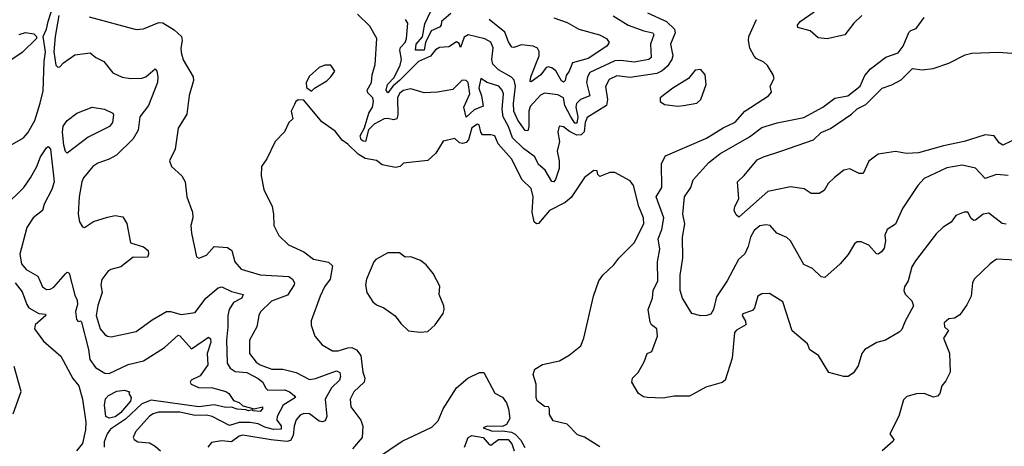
# Model space of a CAD drawing. Extents: x 1245515 to 1420776, y 606314 to 671314.
# Tile 367 of 385: x 1401275 to 1406435, y 648549 to 650784. Entities that reach past the tile are written whole.
import ezdxf

# ---------------------------------------------------------------- set-up
doc = ezdxf.new("R2010")
doc.units = 0

msp = doc.modelspace()

# ---------------------------------------------------------------- linework, layer by layer
at = {"layer": '0CON10XD'}
for points in [[(1401154, 650085), (1401295, 650165.5), (1401318.1, 650191.9), (1401354.1, 650255), (1401383, 650347), (1401398.6, 650411.4), (1401402.8, 650565), (1401409.8, 650615), (1401398.8, 650695), (1401416.3, 650733.7), (1401424, 650775), (1401475, 650934.3)], [(1401479.6, 650805), (1401461, 650695), (1401454.5, 650615), (1401465, 650545.8), (1401475, 650534.4), (1401485, 650537.1), (1401505, 650557.8), (1401565, 650599.4), (1401645, 650610), (1401675, 650586.2), (1401716.2, 650565), (1401764.2, 650505), (1401812, 650482), (1401855.5, 650475.5), (1401915, 650477.3), (1401935.6, 650485), (1401985, 650525.7), (1401993.5, 650513.5), (1401999.1, 650485), (1401997.2, 650455), (1401950.3, 650335), (1401904.1, 650275), (1401896.2, 650205), (1401869.9, 650160.1), (1401781.9, 650075), (1401745, 650053.1), (1401685, 650032.5), (1401659.2, 650015), (1401610, 649955), (1401600.5, 649935), (1401587.8, 649855), (1401581.5, 649765), (1401589.2, 649725), (1401605, 649698.8), (1401615, 649696), (1401662.7, 649727.3), (1401735, 649749.6), (1401775, 649757.9), (1401815, 649751.9), (1401836.8, 649716.8), (1401855.4, 649615.4), (1401925, 649594), (1401948.6, 649575), (1401951.2, 649555), (1401945, 649539.5), (1401911.4, 649538.6), (1401870.5, 649539.5), (1401805, 649489), (1401753.3, 649475), (1401737.9, 649465), (1401705, 649423.3), (1401700.8, 649395), (1401707.5, 649355), (1401685, 649286.2), (1401676.6, 649235), (1401696.5, 649165), (1401721.4, 649135), (1401735, 649125.7), (1401755, 649123.1), (1401885, 649150.4), (1401969.2, 649210.9), (1402045, 649255.2), (1402065, 649255.7), (1402121.3, 649238.7), (1402195, 649250.4), (1402250.4, 649325), (1402315, 649378.8), (1402335, 649383.8), (1402385, 649360.7), (1402446.7, 649345), (1402439.1, 649325), (1402395, 649302.7), (1402372.8, 649265), (1402365.3, 649235), (1402366.8, 649175), (1402360, 649105), (1402362.5, 648985), (1402378.4, 648958.4), (1402405, 648941.1), (1402465, 648935.9), (1402525, 648903.9), (1402548.8, 648885), (1402562.7, 648855), (1402575, 648843.3), (1402665, 648843.9), (1402689.4, 648835), (1402714.2, 648815), (1402720, 648805), (1402655.8, 648764.2), (1402624.7, 648705), (1402623.2, 648685), (1402645.7, 648655.7), (1402645, 648638.5), (1402605, 648636.6), (1402559.3, 648649.3), (1402525, 648666.3), (1402483.8, 648673.8), (1402425, 648674.2), (1402375, 648658.6), (1402284.2, 648704.2), (1402255, 648711.2), (1402195, 648709.5), (1402115, 648727.6), (1402002.9, 648727.1), (1401975, 648719.7), (1401955, 648706.1), (1401882.2, 648625), (1401870.8, 648595), (1401875, 648584.2), (1401895, 648572.7)], [(1401639.3, 650799.3), (1401885, 650732), (1401925, 650736), (1402005, 650769.2), (1402025, 650767.5), (1402085, 650731.1), (1402122.9, 650695), (1402127.1, 650675), (1402119.5, 650635), (1402121.7, 650611.7), (1402132.8, 650572.8), (1402184.3, 650485), (1402185.7, 650465), (1402163.9, 650386.1), (1402150.5, 650289.5), (1402106.2, 650215), (1402090, 650105), (1402061.2, 650045), (1402071.2, 650015), (1402125.9, 649965.9), (1402142.5, 649935), (1402151.2, 649855), (1402181.2, 649775), (1402182, 649745), (1402173.1, 649705), (1402175.8, 649665), (1402201.4, 649541.4), (1402215, 649534.3), (1402255, 649550.8), (1402294.2, 649595.8), (1402365, 649590.8), (1402387.5, 649575), (1402403.2, 649515), (1402436.2, 649476.2), (1402535, 649446.8), (1402685, 649439.1), (1402704.6, 649424.6), (1402715.6, 649405), (1402714.5, 649395), (1402678.6, 649341.4), (1402595, 649308.4), (1402536.9, 649253.1), (1402527.8, 649235), (1402518.1, 649175), (1402480.5, 649105), (1402479.6, 649035), (1402515, 648989.6), (1402535.6, 648975), (1402597.3, 648952.7), (1402655, 648953.2), (1402725, 648935.3), (1402795, 648899.5), (1402825, 648903.3), (1402935, 648944.2), (1402953.2, 648935), (1402956.2, 648913.8), (1402950.8, 648895), (1402908.6, 648855), (1402876.7, 648795), (1402884.7, 648705.3), (1402877, 648683), (1402862.8, 648677.2), (1402845, 648679.7), (1402795, 648718.1), (1402765, 648721.5), (1402745, 648711.8), (1402725, 648687.1), (1402713.8, 648655), (1402708.3, 648605), (1402695, 648580), (1402675, 648574.2), (1402592.5, 648582.5)], [(1404565, 650819.6), (1404665, 650774), (1404706.7, 650735), (1404710, 650715), (1404685.3, 650655), (1404697.5, 650595), (1404693.8, 650575), (1404670.2, 650539.8), (1404643.2, 650516.8), (1404615, 650502.7), (1404475, 650481.2), (1404405, 650489.6), (1404365, 650470), (1404345.9, 650434.1), (1404356, 650365), (1404349.8, 650335), (1404249.2, 650270.9), (1404238.8, 650245), (1404233.2, 650196.8), (1404218.7, 650181.3), (1404195, 650179), (1404157.4, 650197.4), (1404125, 650223.1), (1404105, 650225.8), (1404100.3, 650219.7), (1404095.6, 650195), (1404104.6, 650145), (1404091.6, 650095), (1404102.5, 650045), (1404102, 650005), (1404084.2, 649945.8), (1404075, 649933.8), (1404065, 649936.7), (1404028.8, 649995), (1403994.7, 650025), (1403974.2, 650065), (1403915, 650109.2), (1403858.6, 650165), (1403836.5, 650225), (1403809.5, 650275), (1403804.4, 650315), (1403810.6, 650395), (1403804.4, 650415), (1403786.5, 650435), (1403725.6, 650455), (1403691.2, 650475), (1403682, 650425), (1403696.3, 650385), (1403705, 650331.1), (1403657.7, 650312.3), (1403615, 650273.3), (1403602.9, 650325), (1403635.1, 650394.9), (1403625.1, 650455.1), (1403615, 650465.7), (1403595, 650466.9), (1403545, 650418.6), (1403465, 650404.4), (1403395, 650401.5), (1403325, 650421.2), (1403285, 650412.5), (1403265, 650397.2), (1403255.7, 650375), (1403256.5, 650285), (1403251.1, 650265), (1403235, 650259.6), (1403205, 650266.8), (1403185, 650264.8), (1403132.6, 650237.4), (1403103.6, 650206.4), (1403087.5, 650145), (1403075, 650147.2), (1403064.8, 650155), (1403060, 650175), (1403082, 650218), (1403105.8, 650294.2), (1403124.6, 650325), (1403130.4, 650355), (1403125.4, 650375), (1403100.2, 650400.2), (1403096.3, 650415), (1403119.3, 650455), (1403123.3, 650495), (1403138.3, 650548.3), (1403147.5, 650685), (1403110.4, 650750.4), (1403045, 650813.5)], [(1404385, 650804.3), (1404465, 650756), (1404545.8, 650725.8), (1404594.2, 650715), (1404598.7, 650705), (1404581.1, 650655), (1404584.5, 650585), (1404572, 650575), (1404495, 650561.1), (1404425, 650570.5), (1404395, 650568.6), (1404263, 650507), (1404250.2, 650485), (1404246.6, 650455), (1404263.3, 650385), (1404215, 650366.2), (1404193.7, 650345), (1404190.3, 650325), (1404199.6, 650275), (1404195, 650242), (1404185, 650241), (1404163.8, 650275), (1404132.9, 650335), (1404125, 650375.3), (1404095, 650390.7), (1404025, 650399.6), (1404005, 650389.1), (1403951.3, 650328.7), (1403944.1, 650305), (1403944.1, 650225), (1403937.6, 650202.4), (1403925, 650202.9), (1403886.8, 650256.8), (1403865.2, 650305.2), (1403862.8, 650345), (1403873.8, 650435), (1403866.7, 650466.7), (1403852.5, 650482.5), (1403785, 650521.1), (1403755, 650550.5), (1403749.6, 650575), (1403756.6, 650636.6), (1403745, 650666.1), (1403713.2, 650683.2), (1403625, 650704.4), (1403605, 650691.8), (1403585, 650638), (1403578.8, 650658.8), (1403565, 650667.1), (1403525, 650641.7), (1403475, 650637.7), (1403455, 650626.1), (1403427.5, 650592.5), (1403365, 650565.7), (1403266.1, 650465), (1403231.9, 650438.1), (1403205, 650401.5), (1403195.3, 650415.3), (1403202.2, 650445), (1403238.3, 650481.7), (1403269.3, 650545), (1403276.2, 650575), (1403267.2, 650625), (1403271.8, 650638.2), (1403296.2, 650665), (1403303.2, 650685), (1403310, 650765), (1403296.4, 650785)], [(1403535, 650816.9), (1403485.9, 650775), (1403484, 650755), (1403475.4, 650745), (1403432.6, 650725), (1403402.2, 650665), (1403395.6, 650624.4), (1403349.2, 650625), (1403352.3, 650655), (1403385.7, 650694.3), (1403397.7, 650762.3), (1403428.9, 650825)], [(1404075, 650793.4), (1404145, 650770), (1404205, 650734.3), (1404314, 650705), (1404350, 650685), (1404363.8, 650665), (1404352, 650645), (1404255, 650580.4), (1404172.1, 650557.9), (1404155.3, 650514.7), (1404138.9, 650491.1), (1404134.4, 650465), (1404125, 650456.5), (1404115, 650463.2), (1404085.5, 650515.5), (1404065, 650531.6), (1404045, 650537.7), (1404035, 650532.9), (1404006.1, 650495), (1403955, 650457.9), (1403950.3, 650460.3), (1403953.5, 650485), (1403997.1, 650595), (1403997.7, 650617.7), (1403988.6, 650635), (1403966.7, 650645), (1403905, 650651.8), (1403865, 650637.5), (1403855, 650639.6), (1403837.5, 650667.5), (1403818.6, 650718.6), (1403735, 650784.7)], [(1405099.3, 650170.7), (1405165, 650219.1), (1405245, 650244.1), (1405385, 650270.8), (1405484.3, 650325), (1405547.8, 650372.2), (1405615, 650384.8), (1405680.3, 650435), (1405705, 650491.9), (1405733.6, 650526.4), (1405815, 650586.7), (1405879.8, 650610.2), (1405905, 650645.6), (1405935, 650717.5), (1405945, 650727.1), (1405973.1, 650736.9), (1406016.2, 650795)], [(1405689.5, 650805), (1405646.5, 650765), (1405599.4, 650705), (1405506.3, 650683.7), (1405459.4, 650689.4), (1405417.5, 650725), (1405353.6, 650743.6), (1405351.9, 650755), (1405365.6, 650775), (1405439.5, 650825)], [(1406445, 649713.3), (1406425, 649715.6), (1406355, 649770), (1406325, 649765.4), (1406285, 649733.6), (1406275, 649731.9), (1406262.3, 649742.3), (1406245, 649775.8), (1406225, 649775.8), (1406182.1, 649757.9), (1406156.6, 649723.4), (1406115, 649697.1), (1406077.6, 649662.4), (1405969.4, 649520.6), (1405951.2, 649488.8), (1405931.1, 649415), (1405912.2, 649385), (1405909.4, 649365), (1405915.7, 649345.7), (1405950.9, 649310.9), (1405959.2, 649285), (1405915.9, 649204.1), (1405898.5, 649161.5), (1405885, 649147.5), (1405812.5, 649105), (1405766.6, 649093.4), (1405705, 649055.8), (1405688, 649035), (1405669.1, 648970.9), (1405645, 648933.3), (1405617.5, 648915), (1405594.5, 648914.5), (1405515, 648936.2), (1405462.5, 649025), (1405416, 649055), (1405403.8, 649085), (1405324.2, 649154.2), (1405274, 649305), (1405205, 649350), (1405165, 649348), (1405144.5, 649335.5), (1405126.9, 649275), (1405115, 649260), (1405065, 649242.5), (1405062, 649235), (1405079.4, 649205), (1405081.4, 649185), (1405032.4, 649157.6), (1405020.6, 649145), (1405009.7, 649010.3), (1404972.5, 648895), (1404957.1, 648882.9), (1404870.6, 648859.4), (1404785, 648811.6), (1404705, 648811.4), (1404645, 648801.6), (1404565, 648804.5), (1404545, 648808.1), (1404518, 648825), (1404483.8, 648885), (1404486.7, 648905), (1404516, 648935), (1404547.9, 648992.1), (1404563.3, 649035), (1404587.5, 649045), (1404618.6, 649125), (1404613.8, 649165), (1404585.8, 649185.8), (1404579.1, 649199.1), (1404569.2, 649265), (1404591.4, 649325), (1404595.6, 649365), (1404619.6, 649415), (1404617.6, 649515), (1404630.9, 649580.9), (1404621.8, 649635), (1404639.8, 649685), (1404651.6, 649745), (1404611.6, 649855), (1404641.3, 649905), (1404638.9, 650031.1), (1404660, 650070), (1404875, 650162.7), (1404962, 650218), (1405025, 650247.7), (1405075, 650304.6), (1405200, 650385), (1405216.2, 650405), (1405208.8, 650435), (1405228.8, 650475), (1405224, 650495), (1405195, 650543.3), (1405175, 650561.2), (1405135, 650580), (1405125, 650592), (1405102.2, 650635), (1405094.4, 650675), (1405096.9, 650695), (1405135.9, 650784.1)], [(1401273.2, 650706.8), (1401305, 650717), (1401349.2, 650709.2), (1401363.6, 650695), (1401363.2, 650685), (1401288.7, 650611.3), (1401218.3, 650565)], [(1406515, 650168.7), (1406427.4, 650127.4), (1406407.9, 650137.9), (1406383.1, 650175), (1406335, 650181.3), (1406225.8, 650145), (1406117, 650123), (1405985, 650087.2), (1405923.2, 650083.2), (1405865, 650092.5), (1405775, 650079.1), (1405725, 650043.3), (1405695, 649978), (1405675, 649978.5), (1405625, 650002.9), (1405595, 649995.5), (1405545, 649957.1), (1405512.9, 649925), (1405490.7, 649889.3), (1405465, 649872.5), (1405423.2, 649873.2), (1405386.9, 649896.9), (1405315, 649908.7), (1405195.9, 649884.1), (1405045, 649750), (1405030.9, 649760.9), (1405020.4, 649785), (1405023.5, 649805), (1405044.3, 649845), (1405036.7, 649935), (1405072.6, 649967.4), (1405140.9, 650049.1), (1405174, 650066), (1405264.5, 650094.5), (1405435, 650154.6), (1405475, 650192.9), (1405525, 650214), (1405635, 650289.4), (1405665, 650316.7), (1405709.8, 650340.2), (1405794.8, 650425.2), (1405846.7, 650443.3), (1405895, 650468.8), (1405955, 650527.8), (1406005, 650521.4), (1406062.2, 650527.8), (1406145, 650556.6), (1406230.8, 650599.2), (1406265, 650607.8), (1406405, 650613.8), (1406475, 650609.1)], [(1402805, 650410), (1402820, 650425), (1402885, 650463.3), (1402906.2, 650485), (1402926.2, 650515), (1402906.1, 650546.1), (1402875, 650546.2), (1402845, 650533.8), (1402795, 650487.5), (1402777.5, 650455), (1402778.3, 650428.3), (1402805, 650410)], [(1404725, 650330), (1404755, 650334.3), (1404823.2, 650346.8), (1404844.3, 650365.7), (1404873.8, 650445), (1404868, 650495), (1404845, 650523.3), (1404815, 650518.8), (1404781.2, 650475), (1404698.8, 650425), (1404632.5, 650375), (1404632.5, 650355), (1404655, 650340), (1404725, 650330)], [(1401525, 650084.3), (1401515, 650092.5), (1401506.2, 650126.2), (1401499.6, 650195), (1401503.5, 650226.5), (1401523.5, 650255), (1401575, 650293.5), (1401655, 650325.5), (1401720, 650315), (1401763.3, 650295), (1401767.5, 650285), (1401761.9, 650245), (1401745.6, 650225), (1401635, 650168.6), (1401525, 650084.3)], [(1404316.1, 648546.1), (1404235.9, 648595.9), (1404199.3, 648609.3), (1404145, 648664), (1404071.7, 648681.7), (1404052.5, 648715), (1404052.5, 648745), (1404046.4, 648756.4), (1404025, 648757.5), (1403986.4, 648786.4), (1403981.2, 648805), (1403981.4, 648875), (1403966.9, 648925), (1403975, 648953.8), (1404015, 648978), (1404105, 648996), (1404155, 649026.2), (1404215.6, 649074.4), (1404232.5, 649115), (1404281.9, 649335), (1404310, 649415), (1404330.8, 649445), (1404389.7, 649500.2), (1404414.4, 649535), (1404496.2, 649615), (1404546.2, 649715), (1404545.3, 649745.3), (1404520, 649805), (1404491.4, 649915), (1404475, 649939.2), (1404395, 649984.2), (1404367.3, 649982.7), (1404315, 649962), (1404305, 649972.5), (1404301.2, 649991.2), (1404285, 649994), (1404235, 649957.1), (1404165, 649851.6), (1404133.4, 649826.6), (1404051.3, 649785), (1403995, 649715.6), (1403984, 649715), (1403971.2, 649725), (1403961.4, 649775), (1403965.8, 649855), (1403955, 649899.4), (1403909.2, 649945), (1403852.9, 650055), (1403783.3, 650133.3), (1403764.7, 650174.7), (1403745, 650181.2), (1403700.4, 650180.4), (1403691.4, 650195), (1403683.1, 650233.1), (1403675, 650235.7), (1403645, 650216.7), (1403627, 650155), (1403615, 650140.8), (1403596.1, 650136.1), (1403579.5, 650139.5), (1403555, 650161.2), (1403495, 650146.7), (1403456, 650085), (1403415, 650046), (1403287, 650033), (1403270, 650015), (1403245, 650010), (1403175, 650024), (1403145.8, 650045.8), (1403086.4, 650056.4), (1403049.5, 650079.5), (1402995, 650132.5), (1402965, 650152.2), (1402929.3, 650199.3), (1402859.1, 650249.1), (1402765, 650362.5), (1402735, 650363.3), (1402722.5, 650355), (1402715, 650340), (1402697.5, 650305), (1402706.1, 650263.9), (1402685, 650246), (1402663.7, 650196.3), (1402613.4, 650146.6), (1402570.8, 650055), (1402542.5, 650015), (1402540.8, 649965), (1402554, 649895), (1402598, 649805), (1402605.7, 649765.7), (1402607.1, 649705), (1402633, 649653), (1402684.2, 649605), (1402765, 649568.2), (1402815, 649530), (1402893.4, 649513.4), (1402914.2, 649495), (1402902.7, 649425), (1402873.5, 649385), (1402849.5, 649335), (1402803.4, 649206.6), (1402803.4, 649183.4), (1402822.5, 649125), (1402859.7, 649079.7), (1402915, 649049.2), (1402945, 649048.5), (1402995, 649065.3), (1403016.5, 649066.5), (1403040.6, 649055), (1403063.5, 649025), (1403073.6, 648936.4), (1403084.4, 648905), (1403080, 648885), (1403026.5, 648835), (1403006.9, 648795), (1403011.4, 648755), (1403062.9, 648685), (1403073.1, 648655), (1403070, 648595), (1403020, 648535)], [(1406455, 649967.1), (1406395, 649973.5), (1406335, 649951.5), (1406285.2, 650005.2), (1406215, 650021.1), (1406135, 650007.4), (1406015, 649951.4), (1405981.9, 649915), (1405901.4, 649795), (1405865, 649712), (1405820.8, 649685), (1405810, 649655), (1405812.2, 649625), (1405805, 649587.5), (1405792.1, 649567.9), (1405775, 649556.2), (1405765, 649558), (1405725, 649602.5), (1405685, 649620.8), (1405665, 649620), (1405650.9, 649609.1), (1405616.8, 649553.2), (1405576, 649505), (1405495, 649433.1), (1405476.3, 649436.3), (1405430.7, 649480.7), (1405385, 649501.9), (1405315, 649625.6), (1405295, 649642.5), (1405244, 649665), (1405208, 649705), (1405185, 649710), (1405155, 649703.1), (1405125, 649680), (1405104.8, 649645.2), (1405092.9, 649595), (1405075, 649556.9), (1405042.7, 649527.3), (1404983.6, 649416.4), (1404927.8, 649332.3), (1404912.2, 649265), (1404898.1, 649241.9), (1404876.2, 649233.8), (1404845, 649232.3), (1404798.7, 649245), (1404749.1, 649325), (1404737.2, 649365), (1404737.2, 649445), (1404751.2, 649535), (1404749.5, 649645), (1404760.8, 649715), (1404750, 649765), (1404760, 649855), (1404791.9, 649905), (1404804.6, 649945.4), (1404886.5, 650035), (1404945, 650081.1), (1405099.3, 650170.7)], [(1401195, 649804.5), (1401296.5, 649905), (1401332.4, 649955), (1401365.4, 650014.6), (1401384.5, 650065.5), (1401415, 650113.1), (1401425, 650118.8), (1401437.2, 650105), (1401456.3, 649933.7), (1401443.9, 649895), (1401403.4, 649816.6), (1401395, 649784.6), (1401345.4, 649745), (1401312.8, 649695), (1401275.5, 649555), (1401284.6, 649505), (1401308.6, 649475), (1401370.7, 649440.7), (1401395.7, 649385), (1401415, 649371.1), (1401435, 649372.3), (1401455, 649382.9), (1401515, 649453.3), (1401525, 649461.4), (1401535, 649456), (1401565, 649341.2), (1401577.1, 649315), (1401578.1, 649291.9), (1401568, 649255), (1401573.3, 649213.3), (1401582.5, 649202.5), (1401595, 649206.7), (1401598.7, 649198.7), (1401635.2, 649055.2), (1401643.6, 649003.6), (1401672.2, 648962.2), (1401722.1, 648932.1), (1401745, 648930), (1401843.4, 648976.6), (1401925, 648996.8), (1402033.4, 649066.6), (1402105, 649131.5), (1402115, 649127.5), (1402175, 649060), (1402265, 649120), (1402275, 649112), (1402277.6, 649095), (1402258.6, 649035), (1402261.4, 648975), (1402221.1, 648918.9), (1402174.4, 648895), (1402169.5, 648885), (1402173.3, 648875), (1402212.4, 648857.6), (1402285, 648855.8), (1402356.4, 648836.4), (1402371.1, 648825), (1402395, 648789.2), (1402425, 648777.8), (1402445, 648761.4), (1402505, 648745.3), (1402548.1, 648755), (1402547.8, 648745), (1402535, 648731.1), (1402498.8, 648735), (1402495, 648740), (1402475, 648735.5), (1402459.7, 648739.8), (1402415, 648742.9), (1402385, 648754.7), (1402355, 648752.3), (1402295, 648766.5), (1402215, 648756.2), (1401965, 648789.8), (1401915, 648771.7), (1401829.5, 648690.5), (1401751.6, 648638.4), (1401734.1, 648615), (1401718.1, 648571.9), (1401717.2, 648545)], [(1403373.8, 649146.2), (1403415, 649150), (1403452, 649185), (1403493.8, 649245), (1403500, 649265), (1403498, 649285), (1403473.5, 649343.5), (1403477.1, 649387.1), (1403442.9, 649455), (1403405, 649499.2), (1403375, 649522.5), (1403325, 649542), (1403295, 649540), (1403265, 649562.5), (1403205, 649562), (1403142.1, 649527.9), (1403131.4, 649515), (1403093.1, 649425), (1403087.5, 649395), (1403094, 649355), (1403126.2, 649305), (1403145, 649289.2), (1403184.4, 649274.4), (1403243, 649233), (1403272.1, 649192.1), (1403313.2, 649153.2), (1403373.8, 649146.2)], [(1406525, 649522.5), (1406395, 649528.6), (1406362, 649505), (1406278, 649425), (1406269.2, 649405), (1406261.9, 649335), (1406239.7, 649290.3), (1406203, 649237), (1406175, 649220), (1406145, 649216), (1406120, 649195), (1406121.2, 649175), (1406143.3, 649155), (1406117.1, 649115), (1406147.6, 649037.6), (1406152, 648938), (1406128.7, 648891.3), (1406108, 648865), (1406098, 648825), (1406085, 648812), (1406065, 648805.8), (1406015.5, 648825.5), (1405975, 648824.5), (1405925, 648809.4), (1405907.8, 648792.2), (1405883.2, 648706.8), (1405835.8, 648615), (1405855.8, 648585), (1405852.9, 648575), (1405795.7, 648525)], [(1401251.3, 649405), (1401289, 649359), (1401311.9, 649291.9), (1401324.1, 649274.1), (1401375, 649244.1), (1401410.7, 649240.7), (1401412.9, 649235), (1401356.5, 649185), (1401353.6, 649165), (1401400.3, 649100.3), (1401491.7, 649021.7), (1401553.5, 648903.5), (1401586.1, 648865), (1401604.8, 648795), (1401622.7, 648675), (1401620.6, 648635), (1401605, 648564.4), (1401573.8, 648525)], [(1401240.8, 648719.2), (1401283.9, 648836.1), (1401246.7, 648966.8)], [(1403145.5, 648484.5), (1403280, 648575), (1403435, 648648.6), (1403467.8, 648682.2), (1403495.5, 648745), (1403564.5, 648855.5), (1403623.5, 648906.5), (1403684.5, 648935.5), (1403707.5, 648935), (1403765, 648827.1), (1403806, 648806), (1403825.8, 648775.8), (1403837.9, 648745), (1403843.3, 648695), (1403827.1, 648662.9), (1403805, 648652.2), (1403724.8, 648655.2), (1403704, 648645), (1403752.6, 648627.4), (1403805, 648630.2), (1403852.3, 648622.3), (1403871.9, 648611.9), (1403901, 648581), (1403922.2, 648542.3)], [(1401745, 648695.4), (1401726.5, 648705), (1401719.6, 648765), (1401725, 648798), (1401740.8, 648815), (1401785, 648838.1), (1401825, 648843.3), (1401850, 648835), (1401847.5, 648825), (1401860, 648805), (1401855.4, 648785), (1401803.9, 648725), (1401775, 648704.1), (1401745, 648695.4)], [(1401895, 648572.7), (1401955, 648566.2), (1401985, 648550), (1402012.7, 648525)], [(1402592.5, 648582.5), (1402445, 648606.8), (1402425, 648602.7), (1402385, 648572.4), (1402332.3, 648577.7), (1402280.4, 648569.6), (1402261.4, 648545)], [(1403605.9, 648545), (1403625, 648595.5), (1403644, 648606), (1403704.7, 648594.7), (1403735, 648557.5), (1403745, 648554.7), (1403785, 648584.5), (1403835, 648584.8), (1403855, 648561.6), (1403866.8, 648525)]]:
    msp.add_lwpolyline(points, dxfattribs=at)

doc.saveas('drawing.dxf')
